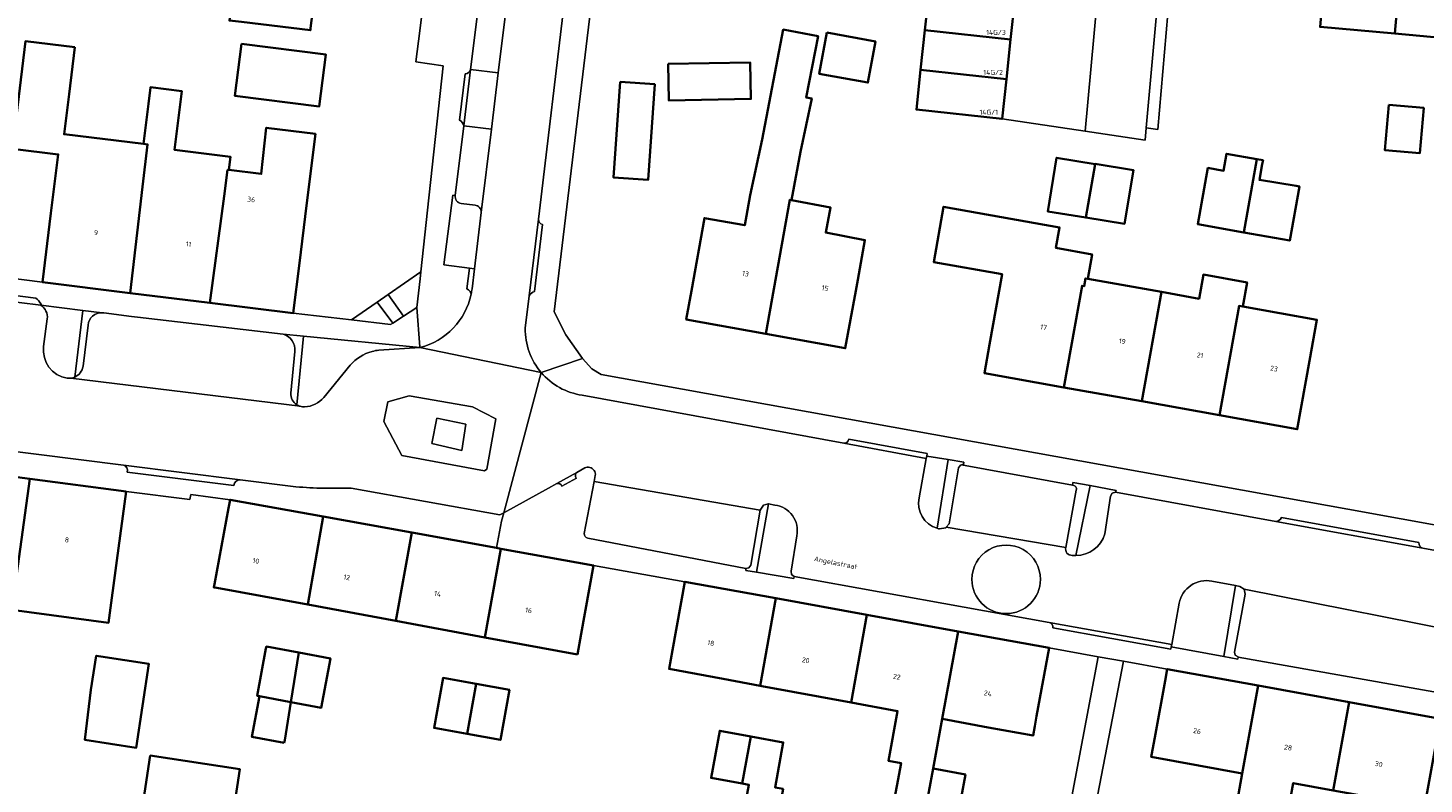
# Model space of a CAD drawing. Header units: metres. Extents: x 197700 to 204338, y 317132 to 325229.
# Tile 627 of 656: x 202976 to 203076, y 318465 to 318519. Entities that reach past the tile are written whole.
import ezdxf
from ezdxf.enums import TextEntityAlignment as Align

# ---------------------------------------------------------------- set-up
doc = ezdxf.new("R2010")
doc.units = ezdxf.units.M
for name, color, linetype, lineweight in [('B-WE-GR-BEPLANTING_CULTUUR_BODEMBEDEKKER-GV', 90, 'Continuous', 18), ('B-WE-GR-BEPLANTING_CULTUUR_HEESTERS-GV', 90, 'Continuous', 18), ('B-WE-OG-BEBOUWING-GV', 7, 'Continuous', 35), ('B-WE-OG-BEBOUWING-T18', 10, 'Continuous', 18), ('B-WE-OG-TERREIN_ERF-GV', 7, 'Continuous', 18), ('B-WE-OG-TOPOGRAFIE-T18', 10, 'Continuous', 18), ('B-WE-VH-VERHARDING_BEDRIJFSVLOERPLAAT-GV', 252, 'Continuous', 18), ('B-WE-VH-VERHARDING_BETONSTRAATSTEEN-GV', 252, 'Continuous', 18), ('B-WE-VH-VERHARDING_OPEN-GV', 252, 'Continuous', 18), ('B-WE-VH-VERHARDING_SIERBESTRATING-GV', 252, 'Continuous', 18), ('B-WE-VH-VERHARDING_STRAATBAKSTEEN-GV', 252, 'Continuous', 18), ('B-WE-VH-VERHARDING_TEGEL-GV', 252, 'Continuous', 18)]:
    doc.layers.add(name, color=color, linetype=linetype, lineweight=lineweight)
doc.styles.add('NLCS-ISO-M200-T18', font='NLCS-ISO.ttf', dxfattribs={"height": 0.36})

msp = doc.modelspace()

# ---------------------------------------------------------------- linework, layer by layer
at = {"layer": 'B-WE-GR-BEPLANTING_CULTUUR_BODEMBEDEKKER-GV'}
for points in [[(203006.766, 318506.863), (203006.579, 318506.875), (203005.932, 318501.867), (203007.794, 318501.63), (203008.141, 318501.586), (203008.621, 318505.646)], [(203008.182, 318506.157), (203007.189, 318506.292)], [(202979.392, 318493.797), (202979.984, 318498.596), (202976.958, 318498.966)], [(202977.419, 318497.987), (202977.159, 318495.992)], [(203001.269, 318495.74), (203004.22, 318495.921), (202995.844, 318496.741), (202995.362, 318491.81)], [(202997.308, 318492.327), (202999.199, 318494.657)]]:
    msp.add_lwpolyline(points, dxfattribs=at)
for points in [[(203007.189, 318506.292, -0.4134291), (203006.766, 318506.863)], [(203008.621, 318505.646, 0.4252142), (203008.182, 318506.157)], [(202976.958, 318498.966, -0.279918), (202977.419, 318497.987)], [(202977.159, 318495.992, 0.4074365), (202978.848, 318493.722)], [(202999.199, 318494.657, -0.1452062), (203000.779, 318495.644)], [(203000.779, 318495.644, -0.036917), (203001.269, 318495.74)], [(202978.848, 318493.722, 0.0628186), (202979.119, 318493.721)], [(202979.119, 318493.721, 0.069722), (202979.392, 318493.797)], [(202995.927, 318491.663, 0.2081758), (202997.308, 318492.327)], [(202995.362, 318491.81, 0.0755829), (202995.608, 318491.697)], [(202995.608, 318491.697, 0.0864711), (202995.927, 318491.663)]]:
    msp.add_lwpolyline(points, format="xyb", dxfattribs=at)
msp.add_lwpolyline([(203005.082, 318489.014), (203007.234, 318488.514), (203007.529, 318490.408), (203005.437, 318490.839)], close=True, dxfattribs=at)
at = {"layer": 'B-WE-GR-BEPLANTING_CULTUUR_HEESTERS-GV'}
for points in [[(203004.229, 318500.861), (203004.285, 318501.376), (203001.941, 318499.744), (203003.048, 318498.182), (203004.005, 318498.798)], [(203001.151, 318499.194), (202999.303, 318497.907), (203002.11, 318497.578), (203002.269, 318497.68)]]:
    msp.add_lwpolyline(points, close=True, dxfattribs=at)
for points in [[(203041.412, 318482.921), (203042.221, 318487.861), (203040.667, 318488.114), (203040.635, 318487.953), (203040.116, 318485.113)], [(203053.476, 318482.522), (203053.891, 318485.23), (203054.005, 318485.46), (203054.247, 318485.526), (203054.295, 318485.633), (203052.417, 318485.993), (203051.39, 318480.961)], [(203029.736, 318484.593), (203029.282, 318484.675), (203028.431, 318479.763), (203031.103, 318479.318), (203031.139, 318479.461), (203030.944, 318479.596), (203030.91, 318479.831), (203031.319, 318482.39)], [(203058.288, 318474.566), (203058.254, 318474.407), (203062.032, 318473.7), (203062.879, 318478.797), (203061.179, 318479.118)], [(203058.829, 318477.532), (203058.288, 318474.566)]]:
    msp.add_lwpolyline(points, dxfattribs=at)
for points in [[(203040.116, 318485.113, 0.3887387), (203041.412, 318482.921)], [(203031.319, 318482.39, 0.4416351), (203029.736, 318484.593)], [(203051.39, 318480.961, 0.3311605), (203053.476, 318482.522)], [(203061.179, 318479.118, 0.4208692), (203058.829, 318477.532)]]:
    msp.add_lwpolyline(points, format="xyb", dxfattribs=at)
at = {"layer": 'B-WE-OG-BEBOUWING-GV'}
for points in [[(202991.394, 318519.343), (202996.345, 318518.755), (202996.362, 318518.896), (202996.582, 318520.747), (203000.471, 318520.281), (203001.198, 318526.237), (202999.705, 318526.429), (203000.139, 318529.88), (202995.178, 318530.504), (202994.154, 318530.633), (202991.221, 318531.002), (202990.492, 318531.208), (202989.537, 318523.676), (202991.023, 318523.488), (202990.517, 318519.448)], [(203069.808, 318528.546), (203068.955, 318518.985), (203074.338, 318518.504), (203075.183, 318528.066)], [(203074.338, 318518.504), (203079.727, 318518.023), (203080.575, 318527.585), (203075.183, 318528.066)], [(203047.009, 318520.918), (203040.847, 318521.583), (203040.541, 318518.755), (203046.704, 318518.09)], [(203027.97, 318506.888), (203027.583, 318504.722), (203024.679, 318505.241), (203023.743, 318500), (203023.375, 318497.947), (203029.09, 318496.91), (203030.831, 318506.555), (203030.939, 318506.534), (203031.602, 318510.006), (203032.402, 318513.832), (203032.009, 318513.907), (203032.853, 318518.323), (203030.352, 318518.801), (203028.84, 318510.885)], [(203033.484, 318518.586), (203032.944, 318515.623), (203036.444, 318514.985), (203036.984, 318517.948)], [(203040.232, 318515.893), (203046.395, 318515.228), (203046.704, 318518.09), (203040.541, 318518.755)], [(202979.395, 318517.523), (202975.852, 318517.953), (202975.031, 318511.191), (202974.912, 318510.214), (202978.203, 318509.815), (202977.681, 318505.592), (202977.068, 318500.63), (202983.39, 318499.848), (202984.259, 318507.479), (202984.631, 318510.534), (202984.343, 318510.569), (202978.634, 318511.263), (202978.985, 318514.152)], [(202991.384, 318517.77), (202990.917, 318514.022), (202996.98, 318513.266), (202997.447, 318517.013)], [(203022.064, 318516.323), (203022.111, 318513.707), (203028.026, 318513.813), (203027.979, 318516.429)], [(203046.395, 318515.228), (203040.232, 318515.893), (203039.924, 318513.041), (203046.085, 318512.366)], [(202989.12, 318499.14), (202990.144, 318506.81), (202990.387, 318508.708), (202990.479, 318508.697), (202990.595, 318509.651), (202986.58, 318510.139), (202987.095, 318514.379), (202984.839, 318514.653), (202984.836, 318514.629), (202984.694, 318513.458), (202984.343, 318510.569), (202984.631, 318510.534), (202984.259, 318507.479), (202983.39, 318499.848)], [(203018.63, 318515.043), (203018.149, 318508.154), (203020.632, 318507.981), (203021.113, 318514.87)], [(203073.905, 318513.381), (203073.615, 318510.128), (203076.127, 318509.904), (203076.417, 318513.157)], [(202995.106, 318498.4), (202995.552, 318502.003), (202996.064, 318506.147), (202996.7, 318511.294), (202993.167, 318511.731), (202992.809, 318508.414), (202990.479, 318508.697), (202990.387, 318508.708), (202990.144, 318506.81), (202989.12, 318499.14)], [(203052.784, 318509.126), (203050.01, 318509.582), (203049.372, 318505.714), (203052.102, 318505.277)], [(203052.102, 318505.277), (203054.905, 318504.827), (203055.543, 318508.683), (203052.786, 318509.134), (203052.784, 318509.126)], [(203064.414, 318509.478), (203062.24, 318509.868), (203062.02, 318508.638), (203060.887, 318508.842), (203060.164, 318504.803), (203063.47, 318504.211)], [(203063.47, 318504.211), (203066.776, 318503.619), (203067.474, 318507.515), (203067.244, 318507.556), (203064.601, 318507.979), (203064.784, 318509.106), (203064.861, 318509.398), (203064.414, 318509.478)], [(203029.09, 318496.91), (203034.814, 318495.871), (203035.564, 318500), (203035.707, 318500.791), (203036.228, 318503.655), (203033.408, 318504.194), (203033.752, 318505.996), (203030.939, 318506.534), (203030.831, 318506.555)], [(203050.537, 318493.062), (203051.844, 318500.367), (203051.991, 318500.34), (203052.088, 318500.893), (203052.245, 318500.865), (203052.559, 318502.626), (203049.962, 318503.088), (203050.226, 318504.571), (203041.885, 318506.057), (203041.175, 318502.07), (203046.09, 318501.194), (203045.192, 318496.154), (203044.821, 318494.088)], [(203063.138, 318498.917), (203063.399, 318498.87), (203063.709, 318500.611), (203060.563, 318501.171), (203060.254, 318499.439), (203057.543, 318499.922), (203056.131, 318492.058), (203061.726, 318491.053)], [(203052.088, 318500.893), (203051.991, 318500.34), (203051.844, 318500.367), (203050.537, 318493.062), (203056.131, 318492.058), (203057.543, 318499.922), (203052.245, 318500.865)], [(203063.399, 318498.87), (203063.138, 318498.917), (203061.726, 318491.053), (203067.321, 318490.049), (203068.204, 318494.97), (203068.735, 318497.928)], [(202969.582, 318487.352), (202969.254, 318484.88), (202968.512, 318478.741), (202968.411, 318477.908), (202968.6, 318477.885), (202974.87, 318477.053), (202976.154, 318486.48)], [(202983.083, 318485.56), (202976.154, 318486.48), (202974.87, 318477.053), (202981.831, 318476.129), (202982.425, 318480.603)], [(202996.16, 318477.447), (202997.251, 318483.768), (202990.563, 318484.981), (202990.451, 318484.363), (202989.436, 318478.91), (202989.393, 318478.674), (202989.621, 318478.633)], [(202997.251, 318483.768), (202996.16, 318477.447), (203002.494, 318476.267), (203003.644, 318482.61)], [(203010.04, 318481.451), (203009.737, 318481.506), (203003.644, 318482.61), (203002.494, 318476.267), (203008.882, 318475.076)], [(203015.544, 318473.835), (203015.814, 318475.323), (203016.706, 318480.243), (203010.04, 318481.451), (203008.882, 318475.076)], [(203029.826, 318477.886), (203023.279, 318479.077), (203022.385, 318474.158), (203022.139, 318472.802), (203026.036, 318472.089), (203028.679, 318471.581)], [(203036.373, 318476.696), (203029.826, 318477.886), (203028.679, 318471.581), (203028.813, 318471.556), (203035.224, 318470.383)], [(203042.92, 318475.505), (203036.373, 318476.696), (203035.224, 318470.383), (203038.573, 318469.77), (203037.92, 318466.202), (203038.824, 318466.037), (203038.215, 318462.71), (203040.515, 318462.289), (203041.126, 318465.645), (203041.774, 318469.207)], [(203049.467, 318474.315), (203042.92, 318475.505), (203041.774, 318469.207), (203045.086, 318468.604), (203048.321, 318468.012), (203048.446, 318468.701), (203048.573, 318469.397)], [(202995.515, 318473.979), (202993.177, 318474.414), (202993.149, 318474.265), (202992.517, 318470.87), (202992.682, 318470.839), (202994.944, 318470.419)], [(202994.944, 318470.419), (202997.119, 318470.014), (202997.778, 318473.558), (202995.515, 318473.979)], [(202980.564, 318471.297), (202980.13, 318467.705), (202983.813, 318467.142), (202984.735, 318473.173), (202981.269, 318473.703), (202980.939, 318473.753)], [(203007.62, 318468.134), (203008.272, 318471.729), (203005.887, 318472.161), (203005.236, 318468.566)], [(203064.511, 318471.603), (203057.962, 318472.791), (203057.811, 318471.957), (203057.07, 318467.872), (203056.841, 318466.611), (203056.817, 318466.479), (203060.217, 318465.864), (203063.363, 318465.278)], [(203008.272, 318471.729), (203007.62, 318468.134), (203010.005, 318467.702), (203010.656, 318471.297)], [(203071.061, 318470.415), (203064.511, 318471.603), (203063.363, 318465.278), (203062.704, 318461.645), (203062.097, 318458.297), (203064.59, 318457.846), (203065.196, 318461.194), (203066.374, 318460.981), (203067.028, 318464.595), (203069.911, 318464.073)], [(202994.467, 318467.479), (202994.504, 318467.676), (202994.944, 318470.419), (202992.682, 318470.839), (202992.138, 318467.912)], [(203076.46, 318462.885), (203077.61, 318469.227), (203071.061, 318470.415), (203069.911, 318464.073), (203076.227, 318462.93)], [(203027.401, 318464.557), (203028.018, 318467.946), (203025.78, 318468.355), (203025.16, 318464.967)], [(203028.018, 318467.946), (203027.401, 318464.557), (203027.877, 318464.47), (203027.334, 318461.504), (203029.763, 318461.059), (203030.334, 318464.18), (203029.761, 318464.285), (203030.352, 318467.519)], [(202984.818, 318466.568), (202983.86, 318460.211), (202990.309, 318459.24), (202991.266, 318465.597)], [(203043.447, 318465.223), (203041.126, 318465.645), (203040.515, 318462.289), (203042.07, 318462.004), (203042.832, 318461.864)]]:
    msp.add_lwpolyline(points, close=True, dxfattribs=at)
at = {"layer": 'B-WE-OG-TERREIN_ERF-GV'}
for points in [[(203026.663, 318601.652), (203019.464, 318544.839), (203013.881, 318498.486), (203014.714, 318496.843), (203015.904, 318495.128), (203016.577, 318494.398), (203017.256, 318493.978), (203070.955, 318484.294), (203097.277, 318479.532)], [(202975.852, 318517.953), (202979.395, 318517.523), (202978.985, 318514.152), (202978.634, 318511.263), (202984.343, 318510.569), (202984.694, 318513.458), (202984.836, 318514.629), (202984.839, 318514.653), (202987.095, 318514.379), (202986.58, 318510.139), (202990.595, 318509.651), (202990.479, 318508.697), (202992.809, 318508.414), (202993.167, 318511.731), (202996.7, 318511.294), (202996.064, 318506.147), (202995.552, 318502.003), (202995.106, 318498.4), (202999.303, 318497.907), (203001.151, 318499.194), (203001.941, 318499.744), (203004.285, 318501.376), (203004.766, 318505.811), (203005.892, 318516.192), (203003.922, 318516.468), (203004.112, 318517.97), (203005.85, 318531.684)], [(203058.018, 318519.961), (203057.294, 318511.619), (203056.449, 318511.72), (203056.373, 318510.854), (203052.069, 318511.487), (203046.085, 318512.366), (203039.924, 318513.041), (203040.232, 318515.893), (203040.541, 318518.755), (203040.847, 318521.583)], [(203079.727, 318518.023), (203074.338, 318518.504), (203068.955, 318518.985)], [(203038.215, 318462.71), (203038.824, 318466.037), (203037.92, 318466.202), (203038.573, 318469.77), (203035.224, 318470.383), (203028.813, 318471.556), (203028.679, 318471.581), (203026.036, 318472.089), (203022.139, 318472.802), (203022.385, 318474.158), (203023.279, 318479.077), (203016.706, 318480.243), (203015.814, 318475.323), (203015.544, 318473.835), (203008.882, 318475.076), (203002.494, 318476.267), (202996.16, 318477.447), (202989.621, 318478.633), (202989.393, 318478.674), (202989.436, 318478.91), (202990.451, 318484.363), (202990.563, 318484.981), (202987.736, 318485.362), (202987.674, 318484.988), (202983.083, 318485.56), (202982.425, 318480.603), (202981.831, 318476.129), (202974.87, 318477.053)], [(203050.489, 318460.32), (203053.002, 318473.681), (203049.467, 318474.315), (203048.573, 318469.397), (203048.446, 318468.701), (203048.321, 318468.012), (203045.086, 318468.604), (203041.774, 318469.207), (203041.126, 318465.645), (203043.447, 318465.223), (203042.832, 318461.864)], [(203062.704, 318461.645), (203063.363, 318465.278), (203060.217, 318465.864), (203056.817, 318466.479), (203056.841, 318466.611), (203057.07, 318467.872), (203057.811, 318471.957), (203057.962, 318472.791), (203054.824, 318473.354), (203052.038, 318458.956)], [(203069.911, 318464.073), (203067.028, 318464.595), (203066.374, 318460.981)]]:
    msp.add_lwpolyline(points, dxfattribs=at)
for points in [[(202996.362, 318518.896), (202996.345, 318518.755), (202991.394, 318519.343), (202990.517, 318519.448), (202991.023, 318523.488), (202989.537, 318523.676), (202990.492, 318531.208), (202986.663, 318531.693), (202986.725, 318532.18), (202987.007, 318534.599), (202987.034, 318534.811), (202989.037, 318534.557), (202991.637, 318534.227), (202991.221, 318531.002), (202994.154, 318530.633), (202995.178, 318530.504), (203000.139, 318529.88), (202999.705, 318526.429), (203001.198, 318526.237), (203000.471, 318520.281), (202996.582, 318520.747)], [(203029.09, 318496.91), (203023.375, 318497.947), (203023.743, 318500), (203024.679, 318505.241), (203027.583, 318504.722), (203027.97, 318506.888), (203028.84, 318510.885), (203030.352, 318518.801), (203032.853, 318518.323), (203032.009, 318513.907), (203032.402, 318513.832), (203031.602, 318510.006), (203030.939, 318506.534), (203033.752, 318505.996), (203033.408, 318504.194), (203036.228, 318503.655), (203035.707, 318500.791), (203035.564, 318500), (203034.814, 318495.871)], [(203033.484, 318518.586), (203036.984, 318517.948), (203036.444, 318514.985), (203032.944, 318515.623)], [(202991.384, 318517.77), (202997.447, 318517.013), (202996.98, 318513.266), (202990.917, 318514.022)], [(203022.064, 318516.323), (203027.979, 318516.429), (203028.026, 318513.813), (203022.111, 318513.707)], [(203018.63, 318515.043), (203021.113, 318514.87), (203020.632, 318507.981), (203018.149, 318508.154)], [(203073.905, 318513.381), (203076.417, 318513.157), (203076.127, 318509.904), (203073.615, 318510.128)], [(202972.094, 318508.469), (202971.828, 318506.34), (202971.207, 318501.379), (202977.068, 318500.63), (202977.681, 318505.592), (202978.203, 318509.815), (202974.912, 318510.214), (202975.031, 318511.191), (202972.471, 318511.549)], [(203052.784, 318509.126), (203052.786, 318509.134), (203055.543, 318508.683), (203054.905, 318504.827), (203052.102, 318505.277), (203049.372, 318505.714), (203050.01, 318509.582)], [(203067.244, 318507.556), (203067.474, 318507.515), (203066.776, 318503.619), (203063.47, 318504.211), (203060.164, 318504.803), (203060.887, 318508.842), (203062.02, 318508.638), (203062.24, 318509.868), (203064.414, 318509.478), (203064.861, 318509.398), (203064.784, 318509.106), (203064.601, 318507.979)], [(203050.537, 318493.062), (203044.821, 318494.088), (203045.192, 318496.154), (203046.09, 318501.194), (203041.175, 318502.07), (203041.885, 318506.057), (203050.226, 318504.571), (203049.962, 318503.088), (203052.559, 318502.626), (203052.245, 318500.865), (203057.543, 318499.922), (203060.254, 318499.439), (203060.563, 318501.171), (203063.709, 318500.611), (203063.399, 318498.87), (203068.735, 318497.928), (203068.204, 318494.97), (203067.321, 318490.049), (203061.726, 318491.053), (203056.131, 318492.058)], [(202995.515, 318473.979), (202997.778, 318473.558), (202997.119, 318470.014), (202994.944, 318470.419), (202994.504, 318467.676), (202994.467, 318467.479), (202992.138, 318467.912), (202992.682, 318470.839), (202992.517, 318470.87), (202993.149, 318474.265), (202993.177, 318474.414)], [(202981.269, 318473.703), (202984.735, 318473.173), (202983.813, 318467.142), (202980.13, 318467.705), (202980.564, 318471.297), (202980.939, 318473.753)], [(203007.62, 318468.134), (203005.236, 318468.566), (203005.887, 318472.161), (203008.272, 318471.729), (203010.656, 318471.297), (203010.005, 318467.702)], [(203028.018, 318467.946), (203030.352, 318467.519), (203029.761, 318464.285), (203030.334, 318464.18), (203029.763, 318461.059), (203027.334, 318461.504), (203027.877, 318464.47), (203027.401, 318464.557), (203025.16, 318464.967), (203025.78, 318468.355)], [(202984.818, 318466.568), (202991.266, 318465.597), (202990.309, 318459.24), (202983.86, 318460.211)]]:
    msp.add_lwpolyline(points, close=True, dxfattribs=at)
at = {"layer": 'B-WE-VH-VERHARDING_BEDRIJFSVLOERPLAAT-GV'}
msp.add_lwpolyline([(203007.97, 318500.139), (203008.141, 318501.586), (203007.794, 318501.63), (203007.605, 318500.142)], dxfattribs=at)
for points in [[(203007.605, 318500.142, -0.2362562), (203007.905, 318499.764)], [(203007.905, 318499.764, 0.0185709), (203007.97, 318500.139)]]:
    msp.add_lwpolyline(points, format="xyb", dxfattribs=at)
at = {"layer": 'B-WE-VH-VERHARDING_BETONSTRAATSTEEN-GV'}
for points in [[(203010.562, 318521.491), (203010.337, 318521.129), (203010.05, 318521.052), (203009, 318521.149), (203008.64, 318521.03), (203008.448, 318520.693), (203007.868, 318515.923), (203009.85, 318515.682)], [(203007.377, 318511.885), (203009.356, 318511.645), (203009.85, 318515.682), (203007.868, 318515.923)], [(203008.869, 318487.048), (203002.928, 318488.165), (203001.625, 318490.616), (203001.906, 318492.03), (203003.446, 318492.462), (203008.006, 318491.658), (203009.681, 318490.801), (203009.031, 318487.176)], [(203028.01, 318480.262), (203027.883, 318480.084), (203027.666, 318480.034), (203027.667, 318479.89), (203028.431, 318479.763), (203029.282, 318484.675), (203029.255, 318484.68), (203028.919, 318484.585), (203028.696, 318484.222)]]:
    msp.add_lwpolyline(points, close=True, dxfattribs=at)
for points in [[(203007.478, 318515.618), (203007.072, 318512.275)], [(203007.377, 318511.885), (203007.868, 318515.923)], [(203008.621, 318505.646), (203009.356, 318511.645), (203007.377, 318511.885), (203006.766, 318506.863)], [(203007.189, 318506.292), (203008.182, 318506.157)], [(203012.737, 318505.154), (203012.079, 318499.643)], [(203012.468, 318499.949), (203013.043, 318504.765)], [(202976.958, 318498.966), (202970.69, 318499.749), (202959.674, 318501.125), (202942.531, 318503.266), (202942.159, 318500.466)], [(202981.367, 318498.427), (202979.984, 318498.596), (202979.392, 318493.797)], [(202977.159, 318495.992), (202977.419, 318497.987)], [(202979.992, 318494.575), (202980.357, 318497.537)], [(202995.362, 318491.81), (202995.844, 318496.741), (202994.391, 318496.883)], [(202995.234, 318495.638), (202994.942, 318492.651)], [(202997.307, 318485.8), (202999.283, 318485.798), (203009.963, 318483.883), (203010.247, 318484.038), (203012.939, 318494.128), (203004.22, 318495.921), (203001.269, 318495.74)], [(202999.199, 318494.657), (202997.308, 318492.327)], [(202995.608, 318491.697), (202979.119, 318493.721)], [(202963.456, 318489.911), (202963.492, 318489.906), (202970.315, 318489.05), (202982.908, 318487.469), (202991.288, 318486.417), (202995.302, 318485.913)], [(203034.699, 318489.043), (203040.635, 318487.953), (203040.667, 318488.114), (203040.698, 318488.297), (203035.075, 318489.33)], [(203015.497, 318486.938), (203014.07, 318486.139)], [(203014.431, 318485.949), (203015.48, 318486.531)], [(203065.782, 318483.42), (203076.355, 318481.49)], [(203076.069, 318481.898), (203066.183, 318483.703)], [(203049.729, 318475.754), (203058.226, 318474.222), (203058.254, 318474.407), (203058.288, 318474.566), (203049.474, 318476.155)]]:
    msp.add_lwpolyline(points, dxfattribs=at)
for points in [[(203007.868, 318515.923, -0.3441937), (203007.478, 318515.618)], [(203007.072, 318512.275, -0.2014747), (203007.377, 318511.885)], [(203006.766, 318506.863, 0.4134291), (203007.189, 318506.292)], [(203008.182, 318506.157, -0.4252142), (203008.621, 318505.646)], [(203013.043, 318504.765, -0.3092382), (203012.737, 318505.154)], [(203012.079, 318499.643, -0.2543162), (203012.468, 318499.949)], [(202977.419, 318497.987, 0.279918), (202976.958, 318498.966)], [(202980.357, 318497.537, -0.4149469), (202981.367, 318498.427)], [(202994.391, 318496.883, -0.3558231), (202995.234, 318495.638)], [(202978.848, 318493.722, -0.4074365), (202977.159, 318495.992)], [(203000.779, 318495.644, 0.1452062), (202999.199, 318494.657)], [(203001.269, 318495.74, 0.036917), (203000.779, 318495.644)], [(202979.392, 318493.797, 0.2572903), (202979.992, 318494.575)], [(202979.119, 318493.721, -0.0628186), (202978.848, 318493.722)], [(202994.942, 318492.651, 0.2725992), (202995.362, 318491.81)], [(202997.308, 318492.327, -0.2081758), (202995.927, 318491.663)], [(202995.927, 318491.663, -0.0864711), (202995.608, 318491.697)], [(203035.075, 318489.33, -0.3999837), (203034.699, 318489.043)], [(203014.07, 318486.139, -0.3826923), (203014.431, 318485.949)], [(203015.48, 318486.531, -0.4442967), (203015.497, 318486.938)], [(202995.302, 318485.913, 0.0185917), (202997.307, 318485.8)], [(203066.183, 318483.703, -0.3159703), (203065.782, 318483.42)], [(203076.355, 318481.49, -0.3308179), (203076.069, 318481.898)], [(203049.474, 318476.155, -0.4034953), (203049.729, 318475.754)]]:
    msp.add_lwpolyline(points, format="xyb", dxfattribs=at)
at = {"layer": 'B-WE-VH-VERHARDING_OPEN-GV'}
for points in [[(203002.269, 318497.68), (203003.048, 318498.182), (203001.941, 318499.744), (203001.151, 318499.194)], [(203063.491, 318478.54), (203063.189, 318478.738), (203062.879, 318478.797), (203062.032, 318473.7), (203063.051, 318473.509), (203063.069, 318473.663), (203063.071, 318473.683), (203062.845, 318473.794), (203062.809, 318474.017), (203063.579, 318478.18)], [(203046.408, 318455.947), (203045.723, 318451.777), (203038.757, 318452.921), (203038.7, 318452.743), (203032.203, 318453.615), (203031.941, 318452.101), (203045.157, 318450.143), (203066.902, 318446.81), (203067.185, 318448.113), (203051.645, 318450.366), (203051.252, 318450.55), (203051.003, 318450.896), (203050.741, 318451.289), (203050.722, 318451.869), (203052.038, 318458.956), (203054.824, 318473.354), (203053.002, 318473.681), (203050.489, 318460.32), (203050.349, 318459.946), (203050.147, 318459.485), (203049.552, 318458.697)]]:
    msp.add_lwpolyline(points, close=True, dxfattribs=at)
for points in [[(203012.939, 318494.128), (203010.247, 318484.038), (203013.479, 318485.808), (203014.07, 318486.139), (203015.497, 318486.938), (203016.075, 318487.262)], [(203040.116, 318485.113), (203040.635, 318487.953), (203034.699, 318489.043), (203015.898, 318492.496)], [(203042.221, 318487.861), (203041.412, 318482.921)], [(203041.599, 318482.874), (203042.032, 318482.959), (203042.067, 318483), (203042.277, 318483.248), (203042.947, 318487.283), (203043.093, 318487.47), (203043.164, 318487.499), (203043.234, 318487.51), (203043.306, 318487.504), (203043.326, 318487.681), (203042.221, 318487.861)], [(203016.832, 318486.712), (203016.75, 318486.28), (203028.696, 318484.222), (203028.919, 318484.585), (203029.255, 318484.68), (203029.282, 318484.675), (203029.736, 318484.593)], [(203052.417, 318485.993), (203051.185, 318486.229), (203051.164, 318486.022), (203051.178, 318486.019)], [(203051.414, 318485.669), (203050.682, 318481.551)], [(203051.39, 318480.961), (203052.417, 318485.993)], [(203092.119, 318478.612), (203076.355, 318481.49), (203065.782, 318483.42), (203054.247, 318485.526), (203054.005, 318485.46), (203053.891, 318485.23), (203053.476, 318482.522)], [(203050.682, 318481.551), (203042.067, 318483), (203042.032, 318482.959), (203041.599, 318482.874)], [(203031.319, 318482.39), (203030.91, 318479.831), (203030.944, 318479.596), (203031.139, 318479.461), (203049.474, 318476.155), (203058.288, 318474.566), (203058.829, 318477.532)], [(203061.179, 318479.118), (203062.879, 318478.797), (203063.189, 318478.738), (203063.491, 318478.54), (203080.919, 318475.093)]]:
    msp.add_lwpolyline(points, dxfattribs=at)
for points in [[(203015.898, 318492.496, -0.182608), (203012.939, 318494.128)], [(203016.075, 318487.262, -0.1702555), (203016.43, 318487.306)], [(203016.43, 318487.306, -0.3998372), (203016.832, 318486.712)], [(203051.178, 318486.019, -0.5256235), (203051.414, 318485.669)], [(203041.412, 318482.921, -0.3887387), (203040.116, 318485.113)], [(203029.736, 318484.593, -0.4416351), (203031.319, 318482.39)], [(203041.412, 318482.921, 0.0264135), (203041.599, 318482.874)], [(203041.599, 318482.874, -0.0264135), (203041.412, 318482.921)], [(203053.476, 318482.522, -0.3311605), (203051.39, 318480.961)], [(203048.848, 318479.25, 1.0002027), (203043.915, 318479.248)], [(203043.915, 318479.248, -1.0002027), (203048.848, 318479.25)], [(203050.682, 318481.551, 0.5317703), (203051.132, 318480.976)], [(203051.132, 318480.976, -0.5317703), (203050.682, 318481.551)], [(203051.132, 318480.976, 0.0284012), (203051.39, 318480.961)], [(203051.39, 318480.961, -0.0284012), (203051.132, 318480.976)], [(203043.915, 318479.248, 0.9997974), (203048.848, 318479.25)], [(203048.848, 318479.25, -0.9997974), (203043.915, 318479.248)], [(203058.829, 318477.532, -0.4208692), (203061.179, 318479.118)]]:
    msp.add_lwpolyline(points, format="xyb", dxfattribs=at)
at = {"layer": 'B-WE-VH-VERHARDING_SIERBESTRATING-GV'}
for points in [[(203008.869, 318487.048), (203009.031, 318487.176), (203009.681, 318490.801), (203008.006, 318491.658), (203003.446, 318492.462), (203001.906, 318492.03), (203001.625, 318490.616), (203002.928, 318488.165)], [(203005.082, 318489.014), (203005.437, 318490.839), (203007.529, 318490.408), (203007.234, 318488.514)]]:
    msp.add_lwpolyline(points, close=True, dxfattribs=at)
at = {"layer": 'B-WE-VH-VERHARDING_STRAATBAKSTEEN-GV'}
for points in [[(203015.077, 318605.243), (203012.857, 318605.033), (203014.433, 318602.699), (203011.454, 318578.956), (203011.433, 318578.789), (203011.636, 318578.756), (203011.227, 318575.336), (203011.082, 318574.119), (203010.962, 318574.095), (203009.198, 318559.567), (203008.785, 318556.184), (203008.383, 318552.898), (203007.31, 318544.086), (203007.459, 318544.024), (203006.022, 318531.641), (203005.85, 318531.684), (203004.112, 318517.97), (203003.922, 318516.468), (203005.892, 318516.192), (203004.766, 318505.811), (203004.285, 318501.376)], [(203012.939, 318494.128), (203015.904, 318495.128), (203014.714, 318496.843), (203013.881, 318498.486), (203019.464, 318544.839), (203026.663, 318601.652), (203025.85, 318603.422), (203023.855, 318601.738), (203022.527, 318601.917), (203022.364, 318600.56)], [(203018.026, 318598.213), (203016.046, 318582.027), (203015.6, 318578.382), (203014.775, 318571.64), (203014.681, 318570.868), (203013.245, 318559.134), (203012.095, 318549.735), (203011.831, 318547.871), (203011.822, 318547.796), (203010.947, 318540.754), (203011.165, 318540.568), (203012.388, 318538.975), (203012.528, 318538.646), (203012.585, 318538.263), (203011.81, 318531.762), (203010.903, 318524.44), (203010.562, 318521.491), (203009.85, 318515.682), (203009.356, 318511.645), (203008.621, 318505.646), (203008.141, 318501.586), (203007.97, 318500.139)], [(203007.868, 318515.923), (203008.448, 318520.693), (203008.64, 318521.03), (203009, 318521.149), (203009.04, 318521.352), (203006.072, 318521.735), (203006.566, 318525.436), (203007.353, 318531.811), (203008.506, 318541.087), (203009.464, 318547.734), (203009.951, 318551.952), (203010.886, 318559.078)], [(203011.8, 318497.309), (203012.079, 318499.643), (203012.737, 318505.154), (203014.688, 318521.49), (203015.106, 318524.982), (203016.347, 318535.375), (203017.162, 318542.198), (203017.463, 318544.718), (203017.467, 318544.752), (203017.417, 318544.965), (203017.363, 318545.115), (203015.298, 318547.619), (203015.145, 318547.994), (203015.104, 318548.376), (203015.508, 318551.359)], [(203048.675, 318535.932), (203048.668, 318535.897), (203048.664, 318535.866), (203048.543, 318535.104), (203048.232, 318532.227), (203047.926, 318529.4), (203047.62, 318526.562), (203047.315, 318523.745), (203047.009, 318520.918), (203046.704, 318518.09), (203046.395, 318515.228), (203046.085, 318512.366), (203052.069, 318511.487), (203053.753, 318529.776), (203053.467, 318529.98), (203053.38, 318530.31), (203053.438, 318530.915)], [(203053.753, 318529.776), (203057.536, 318529.431), (203057.876, 318529.247), (203058.001, 318528.899), (203056.449, 318511.72), (203057.294, 318511.619), (203058.018, 318519.961), (203058.872, 318529.523), (203064.494, 318529.021), (203069.808, 318528.546), (203075.183, 318528.066), (203080.575, 318527.585), (203085.962, 318527.104), (203091.548, 318526.605), (203090.694, 318517.044), (203090.393, 318513.915), (203089.794, 318507.673), (203091.108, 318507.54)], [(203014.688, 318521.49), (203012.737, 318505.154)], [(203007.072, 318512.275), (203007.478, 318515.618)], [(203007.605, 318500.142), (203007.794, 318501.63), (203005.932, 318501.867), (203006.579, 318506.875), (203006.766, 318506.863), (203007.377, 318511.885)], [(203013.043, 318504.765), (203012.468, 318499.949)], [(203004.285, 318501.376), (203004.229, 318500.861), (203004.005, 318498.798), (203004.216, 318495.973), (203004.22, 318495.921)], [(202976.608, 318499.481), (202971.136, 318500.164)], [(202970.69, 318499.749), (202976.958, 318498.966), (202976.974, 318499.047)], [(203012.079, 318499.643), (203011.8, 318497.309)], [(202994.391, 318496.883), (202983.905, 318498.113), (202983.465, 318498.166), (202981.476, 318498.414)], [(202980.357, 318497.537), (202979.992, 318494.575)], [(202994.942, 318492.651), (202995.234, 318495.638)], [(203004.22, 318495.921), (203012.939, 318494.128)], [(203133.307, 318474.405), (203131.297, 318474.536), (203126.904, 318475.032), (203126.171, 318474.458), (203125.94, 318474.781), (203125.428, 318474.41), (203097.277, 318479.532), (203070.955, 318484.294), (203017.256, 318493.978), (203016.577, 318494.398), (203015.904, 318495.128), (203012.939, 318494.128)], [(202979.119, 318493.721), (202995.608, 318491.697)], [(203015.898, 318492.496), (203034.699, 318489.043)], [(203035.075, 318489.33), (203040.698, 318488.297), (203040.667, 318488.114), (203042.221, 318487.861), (203043.326, 318487.681), (203043.306, 318487.504), (203043.234, 318487.51), (203043.164, 318487.499), (203051.164, 318486.022), (203051.185, 318486.229), (203052.417, 318485.993), (203054.295, 318485.633), (203054.247, 318485.526), (203065.782, 318483.42)], [(202991.288, 318486.417), (202982.908, 318487.469)], [(203016.075, 318487.262), (203015.497, 318486.938)], [(203043.164, 318487.499), (203043.093, 318487.47), (203042.947, 318487.283), (203042.277, 318483.248), (203042.067, 318483), (203050.682, 318481.551), (203051.414, 318485.669)], [(203051.178, 318486.019), (203051.164, 318486.022), (203043.164, 318487.499)], [(202983.175, 318486.971), (202990.836, 318486.004)], [(203014.07, 318486.139), (203013.479, 318485.808), (203010.247, 318484.038), (203010.088, 318483.443), (203009.737, 318481.506), (203010.04, 318481.451), (203016.706, 318480.243), (203023.279, 318479.077), (203029.826, 318477.886), (203036.373, 318476.696), (203042.92, 318475.505), (203049.467, 318474.315), (203053.002, 318473.681), (203054.824, 318473.354), (203057.962, 318472.791), (203064.511, 318471.603), (203071.061, 318470.415), (203077.61, 318469.227), (203084.16, 318468.039), (203090.597, 318466.834), (203097.303, 318465.614), (203103.993, 318464.397)], [(203015.48, 318486.531), (203014.431, 318485.949)], [(203016.044, 318482.551), (203016.75, 318486.28), (203016.832, 318486.712)], [(203027.666, 318480.034), (203027.883, 318480.084), (203028.01, 318480.262), (203028.696, 318484.222), (203016.75, 318486.28), (203016.044, 318482.551)], [(203066.183, 318483.703), (203076.069, 318481.898)], [(203016.289, 318482.218), (203027.666, 318480.034)], [(203049.474, 318476.155), (203031.139, 318479.461), (203031.103, 318479.318), (203028.431, 318479.763), (203027.667, 318479.89), (203027.666, 318480.034), (203016.289, 318482.218)], [(203076.355, 318481.49), (203092.119, 318478.612), (203092.175, 318478.744), (203095.46, 318478.144)], [(203090.859, 318468.272), (203084.419, 318469.445), (203084.456, 318469.67), (203080.706, 318470.355), (203079.733, 318470.533), (203079.705, 318470.699), (203063.069, 318473.663), (203063.051, 318473.509), (203062.032, 318473.7), (203058.254, 318474.407), (203058.226, 318474.222), (203049.729, 318475.754)]]:
    msp.add_lwpolyline(points, dxfattribs=at)
for points in [[(203056.449, 318511.72), (203058.001, 318528.899), (203057.876, 318529.247), (203057.536, 318529.431), (203053.753, 318529.776), (203052.069, 318511.487), (203056.373, 318510.854)], [(203080.919, 318475.093), (203063.491, 318478.54), (203063.579, 318478.18), (203062.809, 318474.017), (203062.845, 318473.794), (203063.071, 318473.683), (203063.069, 318473.663), (203079.705, 318470.699), (203079.915, 318470.704), (203080.056, 318470.917)]]:
    msp.add_lwpolyline(points, close=True, dxfattribs=at)
for points in [[(203007.478, 318515.618, 0.3441937), (203007.868, 318515.923)], [(203007.377, 318511.885, 0.2014747), (203007.072, 318512.275)], [(203012.737, 318505.154, 0.3092382), (203013.043, 318504.765)], [(203007.905, 318499.764, 0.2362562), (203007.605, 318500.142)], [(203007.97, 318500.139, -0.0185709), (203007.905, 318499.764)], [(202976.974, 318499.047, 0.0618444), (202976.608, 318499.481)], [(203007.905, 318499.764, -0.2847733), (203004.22, 318495.921)], [(203004.22, 318495.921, 0.2847733), (203007.905, 318499.764)], [(203012.468, 318499.949, 0.2543162), (203012.079, 318499.643)], [(202981.367, 318498.427, 0.4149469), (202980.357, 318497.537)], [(202981.476, 318498.414, 0.0303908), (202981.367, 318498.427)], [(203012.939, 318494.128, -0.1825855), (203011.8, 318497.309)], [(203011.8, 318497.309, 0.1825855), (203012.939, 318494.128)], [(202995.234, 318495.638, 0.3558231), (202994.391, 318496.883)], [(202979.992, 318494.575, -0.2572903), (202979.392, 318493.797)], [(203012.939, 318494.128, 0.182608), (203015.898, 318492.496)], [(202979.392, 318493.797, -0.069722), (202979.119, 318493.721)], [(202995.362, 318491.81, -0.2725992), (202994.942, 318492.651)], [(202995.608, 318491.697, -0.0755829), (202995.362, 318491.81)], [(203034.699, 318489.043, 0.3999837), (203035.075, 318489.33)], [(202982.908, 318487.469, -0.3800776), (202983.175, 318486.971)], [(203016.43, 318487.306, 0.1702555), (203016.075, 318487.262)], [(203016.832, 318486.712, 0.3998372), (203016.43, 318487.306)], [(202990.836, 318486.004, -0.3800584), (202991.288, 318486.417)], [(203014.431, 318485.949, 0.3826923), (203014.07, 318486.139)], [(203015.497, 318486.938, 0.4442967), (203015.48, 318486.531)], [(203051.414, 318485.669, 0.5256235), (203051.178, 318486.019)], [(203065.782, 318483.42, 0.3159703), (203066.183, 318483.703)], [(203016.044, 318482.551, 0.4078112), (203016.289, 318482.218)], [(203016.289, 318482.218, -0.4078112), (203016.044, 318482.551)], [(203076.069, 318481.898, 0.3308179), (203076.355, 318481.49)], [(203049.729, 318475.754, 0.4034953), (203049.474, 318476.155)]]:
    msp.add_lwpolyline(points, format="xyb", dxfattribs=at)
at = {"layer": 'B-WE-VH-VERHARDING_TEGEL-GV'}
for points in [[(202999.303, 318497.907), (202995.106, 318498.4), (202989.12, 318499.14), (202983.39, 318499.848), (202977.068, 318500.63), (202971.207, 318501.379), (202965.202, 318502.13), (202959.288, 318502.87), (202928.144, 318506.804), (202915.359, 318508.427), (202912.413, 318508.652)], [(202971.136, 318500.164), (202976.608, 318499.481)], [(202976.974, 318499.047), (202976.958, 318498.966), (202979.984, 318498.596), (202981.367, 318498.427)], [(202981.476, 318498.414), (202983.465, 318498.166), (202983.905, 318498.113), (202994.391, 318496.883), (202995.844, 318496.741), (203004.22, 318495.921), (203004.216, 318495.973), (203004.005, 318498.798), (203003.048, 318498.182), (203002.269, 318497.68), (203002.11, 318497.578), (202999.303, 318497.907)], [(202911.284, 318490.061), (202918.112, 318491.885), (202921.282, 318493.535), (202921.606, 318493.493), (202936.966, 318491.386), (202938.94, 318491.095), (202945.364, 318490.238), (202948.583, 318489.786), (202951.063, 318489.499), (202951.123, 318490.007), (202957.668, 318489.23), (202964.346, 318488.438), (202964.294, 318488), (202969.582, 318487.352), (202976.154, 318486.48), (202983.083, 318485.56)], [(202982.908, 318487.469), (202970.315, 318489.05)], [(202990.836, 318486.004), (202983.175, 318486.971)], [(202995.302, 318485.913), (202991.288, 318486.417)], [(202983.083, 318485.56), (202987.674, 318484.988), (202987.736, 318485.362), (202990.563, 318484.981), (202997.251, 318483.768), (203003.644, 318482.61), (203009.737, 318481.506), (203010.088, 318483.443), (203010.247, 318484.038), (203009.963, 318483.883), (202999.283, 318485.798), (202997.307, 318485.8)]]:
    msp.add_lwpolyline(points, dxfattribs=at)
for points in [[(202976.608, 318499.481, -0.0618444), (202976.974, 318499.047)], [(202981.367, 318498.427, -0.0303908), (202981.476, 318498.414)], [(202983.175, 318486.971, 0.3800776), (202982.908, 318487.469)], [(202991.288, 318486.417, 0.3800584), (202990.836, 318486.004)], [(202997.307, 318485.8, -0.0185917), (202995.302, 318485.913)]]:
    msp.add_lwpolyline(points, format="xyb", dxfattribs=at)

# ---------------------------------------------------------------- texts
at = {"layer": 'B-WE-OG-BEBOUWING-T18', "style": 'NLCS-ISO-M200-T18'}
for s, p in [('14G/3', (203045.65, 318518.592)), ('14G/2', (203045.443, 318515.717)), ('14G/1', (203045.132, 318512.854))]:
    msp.add_text(s, height=0.36, dxfattribs=at).set_placement(p, align=Align.MIDDLE)
for s, rotation, p in [('36', 353, (202992.087, 318506.576)), ('9', 353, (202980.922, 318504.184)), ('11', 353, (202987.575, 318503.361)), ('13', 349.8, (203027.64, 318501.238)), ('15', 349.8, (203033.36, 318500.2)), ('17', 349.9, (203049.077, 318497.388)), ('19', 349.9, (203054.733, 318496.373)), ('21', 349.9, (203060.327, 318495.368)), ('23', 349.9, (203065.646, 318494.413)), ('8', 352.5, (202978.831, 318482.089)), ('10', 349.8, (202992.426, 318480.578)), ('12', 349.8, (202998.961, 318479.393)), ('14', 349.8, (203005.497, 318478.209)), ('16', 349.8, (203012.04, 318477.023)), ('18', 349.7, (203025.145, 318474.672)), ('20', 349.7, (203031.969, 318473.431)), ('22', 349.7, (203038.516, 318472.241)), ('24', 349.7, (203045.063, 318471.05)), ('26', 349.8, (203060.115, 318468.335)), ('28', 349.8, (203066.658, 318467.148)), ('30', 349.8, (203073.181, 318465.965))]:
    msp.add_text(s, height=0.36, rotation=rotation, dxfattribs=at).set_placement(p, align=Align.MIDDLE)
at = {"layer": 'B-WE-OG-TOPOGRAFIE-T18', "style": 'NLCS-ISO-M200-T18'}
msp.add_text('Angelastraat', height=0.36, rotation=348.9, dxfattribs=at).set_placement((203034.113, 318480.391), align=Align.MIDDLE)

doc.saveas('drawing.dxf')
